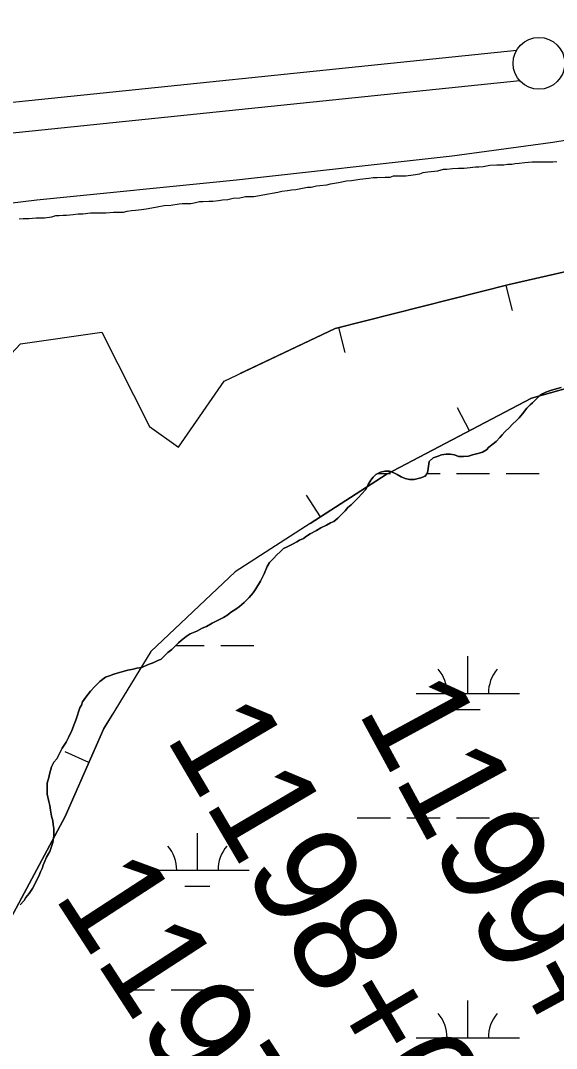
# Model space of a CAD drawing. Extents: x 3297772 to 3335630, y 634068 to 659439.
# Drawn here: x 3330060 to 3330578, y 649680 to 650673 of the extents above; entities that cross this region are included whole.
import ezdxf

# ---------------------------------------------------------------- set-up
doc = ezdxf.new("R2010")
doc.units = 0
for name, color, linetype in [('V-BORW-LINE', 7, 'Continuous'), ('V-LEVE-TOET', 7, 'Continuous'), ('V-SITE-VEGE', 7, 'Continuous'), ('V-SURV-IDEN', 7, 'Continuous'), ('V-SURV-LINE', 7, 'Continuous'), ('V-TOPO-SHOR', 7, 'Continuous'), ('V-WETL-SWMP', 7, 'Continuous')]:
    doc.layers.add(name, color=color, linetype=linetype)

msp = doc.modelspace()

# ---------------------------------------------------------------- linework, layer by layer
at = {"layer": 'V-BORW-LINE'}
for p, q in [((3330528.77, 650417.03), (3330534.85, 650392.78)), ((3330367.18, 650376.48), (3330373.26, 650352.23)), ((3330493.78, 650276.73), (3330482.16, 650298.87)), ((3330349.64, 650193.51), (3330336.11, 650214.53)), ((3330125.82, 649956.27), (3330102.95, 649966.36))]:
    msp.add_line(p, q, dxfattribs=at)
for points in [[(3330005.89, 650303.37), (3330059.7, 650360.79), (3330138.22, 650371.87), (3330184.5, 650280.97), (3330212.37, 650260.93), (3330256.52, 650324.65), (3330363.82, 650375.64), (3330532.23, 650417.9), (3330748.33, 650467.32), (3330884.99, 650494.26), (3331041.2, 650508.7), (3331185.28, 650513.33), (3331332.12, 650524.68), (3331431.29, 650524.96), (3331548.79, 650541.58), (3331635.44, 650588.5), (3331757.27, 650609.29), (3331929.19, 650614.34)], [(3331929.19, 650614.34), (3331757.27, 650609.29), (3331635.44, 650588.5), (3331548.79, 650541.58), (3331431.29, 650524.96), (3331332.12, 650524.68), (3331185.28, 650513.33), (3331041.2, 650508.7), (3330884.99, 650494.26), (3330748.33, 650467.32), (3330532.23, 650417.9), (3330363.82, 650375.64), (3330271.99, 650332)], [(3333435.94, 650514.11), (3333354.3, 650522.97), (3333168.46, 650524.86), (3333002.59, 650486.98), (3332831.32, 650484.5), (3332647.79, 650507.2), (3332393.37, 650529.17), (3332146.33, 650506.35), (3331974.04, 650490.45), (3331804.99, 650473.67), (3331535.29, 650445.21), (3331342.6, 650435.76), (3331092.78, 650411.24), (3330879.64, 650384.09), (3330719.08, 650354.52), (3330553.6, 650308.14), (3330413.04, 650234.33), (3330267.25, 650140.47), (3330185.52, 650063.51), (3330140.33, 649989.16), (3330102.82, 649904.14), (3330050.76, 649806.37)], [(3330339.7, 650187.11), (3330413.04, 650234.33), (3330553.6, 650308.14), (3330719.08, 650354.52), (3330879.64, 650384.09), (3331092.78, 650411.24), (3331342.6, 650435.76), (3331535.29, 650445.21), (3331804.99, 650473.67), (3331974.04, 650490.45), (3332146.33, 650506.35), (3332393.37, 650529.17), (3332647.79, 650507.2), (3332831.32, 650484.5), (3333002.59, 650486.98), (3333168.46, 650524.86), (3333354.3, 650522.97), (3333435.94, 650514.11)], [(3330050.76, 649806.37), (3330102.82, 649904.14), (3330140.33, 649989.16), (3330148.76, 650003.03)]]:
    msp.add_lwpolyline(points, dxfattribs=at)
at = {"layer": 'V-LEVE-TOET'}
msp.add_lwpolyline([(3333435.65, 650711.6), (3333433.98, 650711.71), (3333342.49, 650711.75), (3333155.45, 650720.97), (3332910.47, 650720.04), (3332676.67, 650725.2), (3332435.75, 650741.56), (3332356.47, 650741.59), (3332235.5, 650740.61), (3332099.28, 650731.52), (3331851.24, 650711.28), (3331608.28, 650690.02), (3331357.19, 650671.81), (3331163.03, 650652.57), (3331004.44, 650628.23), (3330896.68, 650612.01), (3330716.74, 650578.53), (3330574.42, 650555.2), (3330476.83, 650542.02), (3330268.43, 650518.71), (3330075.29, 650499.47), (3329982.77, 650488.32)], dxfattribs=at)
at = {"layer": 'V-SITE-VEGE'}
for p, q in [((3330564.41, 650312.51), (3330567.66, 650314.13)), ((3330567.66, 650314.13), (3330572, 650315.76)), ((3330572, 650315.76), (3330577.43, 650317.38)), ((3330577.43, 650317.38), (3330582.31, 650318.46)), ((3330552.47, 650301.66), (3330554.64, 650303.83)), ((3330554.64, 650303.83), (3330559.53, 650308.71)), ((3330559.53, 650308.71), (3330561.7, 650310.88)), ((3330561.7, 650310.88), (3330564.41, 650312.51)), ((3330544.88, 650292.99), (3330549.22, 650298.41)), ((3330549.22, 650298.41), (3330552.47, 650301.66)), ((3330535.11, 650282.69), (3330539.45, 650287.03)), ((3330539.45, 650287.03), (3330541.62, 650289.19)), ((3330541.62, 650289.19), (3330544.88, 650292.99)), ((3330525.35, 650272.93), (3330528.06, 650275.64)), ((3330528.06, 650275.64), (3330532.4, 650279.98)), ((3330532.4, 650279.98), (3330535.11, 650282.69)), ((3330512.33, 650261.01), (3330516.67, 650264.26)), ((3330516.67, 650264.26), (3330519.38, 650266.43)), ((3330519.38, 650266.43), (3330523.18, 650270.22)), ((3330523.18, 650270.22), (3330525.35, 650272.93)), ((3330496.6, 650253.42), (3330503.11, 650255.04)), ((3330503.11, 650255.04), (3330506.36, 650256.13)), ((3330506.36, 650256.13), (3330510.16, 650258.3)), ((3330510.16, 650258.3), (3330512.33, 650261.01)), ((3330453.75, 650240.42), (3330454.84, 650246.93)), ((3330454.84, 650246.93), (3330458.64, 650250.72)), ((3330458.64, 650250.72), (3330462.43, 650251.81)), ((3330462.43, 650251.81), (3330466.77, 650253.43)), ((3330466.77, 650253.43), (3330471.11, 650253.97)), ((3330471.11, 650253.97), (3330474.91, 650253.97)), ((3330474.91, 650253.97), (3330479.24, 650253.43)), ((3330479.24, 650253.43), (3330483.04, 650251.8)), ((3330483.04, 650251.8), (3330487.92, 650251.8)), ((3330487.92, 650251.8), (3330492.8, 650252.34)), ((3330492.8, 650252.34), (3330496.6, 650253.42)), ((3330400.6, 650231.76), (3330403.31, 650234.47)), ((3330403.31, 650234.47), (3330407.65, 650236.64)), ((3330407.65, 650236.64), (3330411.99, 650237.72)), ((3330411.99, 650237.72), (3330416.33, 650237.72)), ((3330416.33, 650237.72), (3330420.67, 650236.09)), ((3330420.67, 650236.09), (3330423.92, 650234.46)), ((3330423.92, 650234.46), (3330427.72, 650232.3)), ((3330451.04, 650232.83), (3330453.21, 650236.08)), ((3330453.21, 650236.08), (3330453.75, 650240.42)), ((3330393.55, 650219.83), (3330395.72, 650224.71)), ((3330395.72, 650224.71), (3330398.43, 650229.05)), ((3330398.43, 650229.05), (3330400.6, 650231.76)), ((3330427.72, 650232.3), (3330431.51, 650230.67)), ((3330431.51, 650230.67), (3330435.85, 650229.58)), ((3330435.85, 650229.58), (3330440.19, 650229.58)), ((3330440.19, 650229.58), (3330446.7, 650231.2)), ((3330446.7, 650231.2), (3330451.04, 650232.83)), ((3330386.49, 650212.24), (3330389.21, 650215.5)), ((3330389.21, 650215.5), (3330393.55, 650219.83)), ((3330376.19, 650202.49), (3330379.44, 650205.2)), ((3330379.44, 650205.2), (3330381.61, 650207.37)), ((3330381.61, 650207.37), (3330384.32, 650210.08)), ((3330384.32, 650210.08), (3330386.49, 650212.24)), ((3330366.42, 650192.18), (3330369.13, 650194.9)), ((3330369.13, 650194.9), (3330371.3, 650197.07)), ((3330371.3, 650197.07), (3330373.48, 650199.23)), ((3330373.48, 650199.23), (3330376.19, 650202.49)), ((3330350.15, 650182.97), (3330355.57, 650185.68)), ((3330355.57, 650185.68), (3330359.37, 650187.85)), ((3330359.37, 650187.85), (3330362.62, 650188.93)), ((3330362.62, 650188.93), (3330366.42, 650192.18)), ((3330333.33, 650172.67), (3330336.04, 650174.84)), ((3330336.04, 650174.84), (3330339.84, 650177.01)), ((3330339.84, 650177.01), (3330345.81, 650180.26)), ((3330345.81, 650180.26), (3330350.15, 650182.97)), ((3330317.6, 650164.55), (3330322.48, 650167.25)), ((3330322.48, 650167.25), (3330326.82, 650169.42)), ((3330326.82, 650169.42), (3330329.54, 650171.05)), ((3330329.54, 650171.05), (3330333.33, 650172.67)), ((3330304.58, 650153.7), (3330307.29, 650156.41)), ((3330307.29, 650156.41), (3330311.09, 650160.21)), ((3330311.09, 650160.21), (3330313.81, 650162.92)), ((3330313.81, 650162.92), (3330317.6, 650164.55)), ((3330295.36, 650138.52), (3330298.07, 650145.57)), ((3330298.07, 650145.57), (3330300.24, 650149.37)), ((3330300.24, 650149.37), (3330304.58, 650153.7)), ((3330291.56, 650131.47), (3330295.36, 650138.52)), ((3330287.22, 650123.88), (3330291.56, 650131.47)), ((3330275.83, 650110.87), (3330280.71, 650115.75)), ((3330280.71, 650115.75), (3330284.5, 650120.09)), ((3330284.5, 650120.09), (3330287.22, 650123.88)), ((3330267.69, 650104.37), (3330271.48, 650107.08)), ((3330271.48, 650107.08), (3330275.83, 650110.87)), ((3330248.16, 650092.45), (3330255.75, 650096.24)), ((3330255.75, 650096.24), (3330260.09, 650098.95)), ((3330260.09, 650098.95), (3330262.81, 650101.12)), ((3330262.81, 650101.12), (3330267.69, 650104.37)), ((3330230.26, 650083.23), (3330235.14, 650085.94)), ((3330235.14, 650085.94), (3330239.48, 650087.57)), ((3330239.48, 650087.57), (3330244.91, 650090.82)), ((3330244.91, 650090.82), (3330248.16, 650092.45)), ((3330215.07, 650074.02), (3330219.96, 650077.81)), ((3330219.96, 650077.81), (3330223.75, 650080.52)), ((3330223.75, 650080.52), (3330230.26, 650083.23)), ((3330205.85, 650065.34), (3330208.56, 650068.05)), ((3330208.56, 650068.05), (3330212.36, 650071.85)), ((3330212.36, 650071.85), (3330215.07, 650074.02)), ((3330191.75, 650054.5), (3330195.54, 650056.13)), ((3330195.54, 650056.13), (3330198.8, 650059.38)), ((3330198.8, 650059.38), (3330202.05, 650062.63)), ((3330202.05, 650062.63), (3330205.85, 650065.34)), ((3330163.54, 650045.29), (3330168.42, 650046.38)), ((3330168.42, 650046.38), (3330172.22, 650047.46)), ((3330172.22, 650047.46), (3330177.1, 650048)), ((3330177.1, 650048), (3330182.52, 650050.71)), ((3330182.52, 650050.71), (3330188.49, 650052.88)), ((3330188.49, 650052.88), (3330191.75, 650054.5)), ((3330136.42, 650034.46), (3330141.85, 650038.79)), ((3330141.85, 650038.79), (3330145.64, 650039.88)), ((3330145.64, 650039.88), (3330149.98, 650041.51)), ((3330149.98, 650041.51), (3330153.24, 650042.59)), ((3330153.24, 650042.59), (3330157.58, 650043.67)), ((3330157.58, 650043.67), (3330163.54, 650045.29)), ((3330127.2, 650025.24), (3330131.54, 650029.58)), ((3330131.54, 650029.58), (3330134.25, 650032.29)), ((3330134.25, 650032.29), (3330136.42, 650034.46)), ((3330119.6, 650014.94), (3330122.86, 650019.28)), ((3330122.86, 650019.28), (3330127.2, 650025.24)), ((3330115.8, 650005.18), (3330116.89, 650008.98)), ((3330116.89, 650008.98), (3330118.52, 650011.69)), ((3330118.52, 650011.69), (3330119.6, 650014.94)), ((3330112, 649993.79), (3330113.09, 649997.05)), ((3330113.09, 649997.05), (3330114.72, 650001.93)), ((3330114.72, 650001.93), (3330115.8, 650005.18)), ((3330106.03, 649980.24), (3330109.29, 649987.29)), ((3330109.29, 649987.29), (3330112, 649993.79)), ((3330103.86, 649975.9), (3330106.03, 649980.24)), ((3330096.27, 649962.89), (3330097.89, 649966.14)), ((3330097.89, 649966.14), (3330100.06, 649969.94)), ((3330100.06, 649969.94), (3330103.86, 649975.9)), ((3330089.75, 649952.04), (3330091.93, 649956.38)), ((3330091.93, 649956.38), (3330094.64, 649959.63)), ((3330094.64, 649959.63), (3330096.27, 649962.89)), ((3330087.58, 649944.99), (3330089.75, 649952.04)), ((3330085.41, 649936.32), (3330087.04, 649941.74)), ((3330085.41, 649931.98), (3330085.41, 649936.32)), ((3330087.04, 649941.74), (3330087.58, 649944.99)), ((3330085.41, 649925.47), (3330085.41, 649931.98)), ((3330087.03, 649918.42), (3330085.41, 649925.47)), ((3330088.11, 649914.62), (3330087.03, 649918.42)), ((3330088.65, 649910.29), (3330088.11, 649914.62)), ((3330089.73, 649904.32), (3330088.65, 649910.29)), ((3330090.82, 649899.98), (3330089.73, 649904.32)), ((3330091.36, 649896.19), (3330090.82, 649899.98)), ((3330091.9, 649892.39), (3330091.36, 649896.19)), ((3330091.9, 649885.34), (3330091.9, 649892.39)), ((3330089.18, 649873.95), (3330090.81, 649878.83)), ((3330090.81, 649878.83), (3330091.9, 649885.34)), ((3330084.84, 649864.73), (3330088.1, 649870.15)), ((3330088.1, 649870.15), (3330089.18, 649873.95)), ((3330080.5, 649853.89), (3330081.58, 649857.14)), ((3330081.58, 649857.14), (3330084.84, 649864.73)), ((3330077.24, 649846.3), (3330078.87, 649850.64)), ((3330078.87, 649850.64), (3330080.5, 649853.89)), ((3330071.27, 649834.37), (3330073.44, 649838.71)), ((3330073.44, 649838.71), (3330075.61, 649843.59)), ((3330075.61, 649843.59), (3330077.24, 649846.3)), ((3330064.76, 649825.69), (3330068.02, 649829.49)), ((3330068.02, 649829.49), (3330071.27, 649834.37)), ((3330059.34, 649818.65), (3330063.13, 649822.98)), ((3330063.13, 649822.98), (3330064.76, 649825.69))]:
    msp.add_line(p, q, dxfattribs=at)
at = {"layer": 'V-SURV-LINE'}
for points in [[(3329995.66, 650588.54), (3330539.4, 650644.62)], [(3330542.49, 650614.77), (3329998.75, 650558.7)]]:
    msp.add_lwpolyline(points, dxfattribs=at)
msp.add_circle((3330560.82, 650631.74), 25, dxfattribs=at)
at = {"layer": 'V-TOPO-SHOR'}
for points in [[(3330453.31, 650526.76), (3330456.57, 650527.3), (3330463.07, 650527.84), (3330468.5, 650529.46), (3330471.75, 650529.46), (3330477.18, 650530), (3330483.14, 650530.55), (3330488.56, 650530.54), (3330494.53, 650531.08), (3330499.41, 650531.62), (3330502.67, 650531.62), (3330507, 650532.17), (3330510.26, 650532.7), (3330513.51, 650533.25), (3330520.02, 650533.79), (3330527.07, 650533.78), (3330530.32, 650534.32), (3330534.66, 650534.32), (3330537.92, 650534.86), (3330541.71, 650535.41), (3330547.14, 650535.95), (3330554.19, 650536.49), (3330560.15, 650536.48), (3330567.2, 650536.48), (3330574.25, 650536.48), (3330578.05, 650537.02)], [(3330058.49, 650481.35), (3330062.29, 650481.89), (3330067.71, 650481.89), (3330074.76, 650482.43), (3330078.02, 650482.43), (3330082.9, 650482.43), (3330089.95, 650483.51), (3330093.75, 650484.59), (3330097, 650484.59), (3330100.79, 650485.13), (3330104.05, 650485.13), (3330110.56, 650485.67), (3330115.44, 650486.21), (3330119.77, 650486.21), (3330127.37, 650487.29), (3330134.96, 650487.29), (3330138.22, 650487.29), (3330142.01, 650487.29), (3330149.6, 650487.83), (3330155.03, 650487.82), (3330159.37, 650487.82), (3330162.62, 650488.91), (3330166.96, 650489.45), (3330170.75, 650489.99), (3330176.72, 650490.53), (3330181.06, 650491.07), (3330186.48, 650492.15), (3330191.91, 650493.23), (3330198.41, 650494.32), (3330204.92, 650494.85), (3330213.06, 650495.94), (3330216.31, 650496.48), (3330219.56, 650496.48), (3330224.45, 650496.47), (3330227.7, 650497.02), (3330232.58, 650498.1), (3330235.83, 650498.1), (3330241.8, 650498.64), (3330245.6, 650498.64), (3330251.02, 650499.18), (3330254.82, 650499.72), (3330260.24, 650500.26), (3330265.12, 650501.34), (3330271.63, 650501.88), (3330277.05, 650502.96), (3330280.31, 650502.96), (3330285.19, 650502.96), (3330290.61, 650504.04), (3330293.87, 650504.58), (3330299.29, 650505.67), (3330303.09, 650506.21), (3330308.51, 650507.29), (3330312.31, 650508.37), (3330317.73, 650508.91), (3330321.52, 650509.45), (3330325.86, 650509.99), (3330329.12, 650510.54), (3330332.37, 650511.08), (3330337.25, 650512.16), (3330340.51, 650512.16), (3330345.93, 650513.24), (3330349.18, 650513.78), (3330355.69, 650514.32), (3330359.49, 650515.41), (3330367.08, 650516.49), (3330374.67, 650518.11), (3330379.56, 650518.65), (3330387.69, 650519.73), (3330396.37, 650520.82), (3330400.71, 650521.35), (3330404.5, 650521.35), (3330412.1, 650521.89), (3330416.98, 650521.89), (3330420.23, 650522.97), (3330426.2, 650522.97), (3330432.16, 650522.97), (3330439.21, 650524.06), (3330445.72, 650525.14), (3330448.98, 650526.22), (3330453.31, 650526.76)], [(3330582.31, 650318.46), (3330577.43, 650317.38), (3330572, 650315.76), (3330567.66, 650314.13), (3330564.41, 650312.51), (3330561.7, 650310.88), (3330559.53, 650308.71), (3330554.64, 650303.83), (3330552.47, 650301.66), (3330549.22, 650298.41), (3330544.88, 650292.99), (3330541.62, 650289.19), (3330539.45, 650287.03), (3330535.11, 650282.69), (3330532.4, 650279.98), (3330528.06, 650275.64), (3330525.35, 650272.93), (3330523.18, 650270.22), (3330519.38, 650266.43), (3330516.67, 650264.26), (3330512.33, 650261.01), (3330510.16, 650258.3), (3330506.36, 650256.13), (3330503.11, 650255.04), (3330496.6, 650253.42), (3330492.8, 650252.34), (3330487.92, 650251.8), (3330483.04, 650251.8), (3330479.24, 650253.43), (3330474.91, 650253.97), (3330471.11, 650253.97), (3330466.77, 650253.43), (3330462.43, 650251.81), (3330458.64, 650250.72), (3330454.84, 650246.93), (3330453.75, 650240.42), (3330453.21, 650236.08), (3330451.04, 650232.83), (3330446.7, 650231.2), (3330440.19, 650229.58), (3330435.85, 650229.58), (3330431.51, 650230.67), (3330427.72, 650232.29), (3330423.92, 650234.46), (3330420.67, 650236.09), (3330416.33, 650237.72), (3330411.99, 650237.72), (3330407.65, 650236.64), (3330403.31, 650234.47), (3330400.6, 650231.76), (3330398.43, 650229.05), (3330395.72, 650224.71), (3330393.55, 650219.83), (3330389.21, 650215.5)], [(3330389.21, 650215.5), (3330386.49, 650212.24), (3330384.32, 650210.08), (3330381.61, 650207.36), (3330379.44, 650205.2), (3330376.19, 650202.49), (3330373.47, 650199.23), (3330371.3, 650197.07), (3330369.13, 650194.9), (3330366.42, 650192.19), (3330362.62, 650188.93), (3330359.37, 650187.85), (3330355.57, 650185.68), (3330350.15, 650182.97), (3330345.81, 650180.26), (3330339.84, 650177.01), (3330336.04, 650174.84), (3330333.33, 650172.67), (3330329.54, 650171.05), (3330326.82, 650169.42), (3330322.48, 650167.25), (3330317.6, 650164.55), (3330313.81, 650162.92), (3330311.09, 650160.21), (3330307.29, 650156.41), (3330304.58, 650153.7), (3330300.24, 650149.37), (3330298.07, 650145.57), (3330295.36, 650138.52), (3330291.56, 650131.47), (3330287.22, 650123.88), (3330284.5, 650120.09), (3330280.71, 650115.75), (3330275.83, 650110.87), (3330271.48, 650107.08), (3330267.69, 650104.37), (3330262.81, 650101.12), (3330260.09, 650098.95), (3330255.75, 650096.24), (3330248.16, 650092.45), (3330244.91, 650090.82), (3330239.48, 650087.57), (3330235.14, 650085.94), (3330230.26, 650083.23), (3330223.75, 650080.52), (3330219.96, 650077.81), (3330215.07, 650074.02), (3330212.36, 650071.85), (3330208.56, 650068.05), (3330205.85, 650065.34), (3330202.05, 650062.63), (3330198.8, 650059.38), (3330195.54, 650056.13), (3330191.75, 650054.5), (3330188.49, 650052.88), (3330182.52, 650050.71), (3330177.1, 650048), (3330172.22, 650047.46), (3330168.42, 650046.38), (3330163.54, 650045.29), (3330157.58, 650043.67), (3330153.24, 650042.59), (3330149.98, 650041.5), (3330145.64, 650039.88), (3330141.85, 650038.79), (3330136.42, 650034.46), (3330134.25, 650032.29), (3330131.54, 650029.58), (3330127.2, 650025.24), (3330122.86, 650019.28), (3330119.6, 650014.94), (3330118.52, 650011.69), (3330116.89, 650008.98), (3330115.8, 650005.18), (3330114.72, 650001.93), (3330113.09, 649997.05), (3330112, 649993.79), (3330109.29, 649987.29), (3330106.03, 649980.24), (3330103.86, 649975.9), (3330100.06, 649969.94), (3330097.89, 649966.14), (3330096.27, 649962.89), (3330094.64, 649959.63), (3330091.93, 649956.38), (3330089.75, 649952.04), (3330087.58, 649944.99), (3330087.04, 649941.74), (3330085.41, 649936.32), (3330085.41, 649931.98), (3330085.41, 649925.47), (3330087.03, 649918.42), (3330088.11, 649914.62), (3330088.65, 649910.29), (3330089.73, 649904.32), (3330090.82, 649899.98), (3330091.36, 649896.19), (3330091.9, 649892.39), (3330091.9, 649885.34), (3330090.81, 649878.83), (3330089.18, 649873.95)], [(3330089.18, 649873.95), (3330088.1, 649870.16), (3330084.84, 649864.73), (3330081.58, 649857.14), (3330080.5, 649853.89), (3330078.87, 649850.64), (3330077.24, 649846.3), (3330075.61, 649843.59), (3330073.44, 649838.71), (3330071.27, 649834.37), (3330068.02, 649829.49), (3330064.76, 649825.69), (3330063.13, 649822.98), (3330059.34, 649818.65)]]:
    msp.add_lwpolyline(points, dxfattribs=at)
at = {"layer": 'V-WETL-SWMP'}
for p, q in [((3330405.27, 650235.45), (3330417.23, 650235.45)), ((3330452.79, 650235.45), (3330465.23, 650235.45)), ((3330481.23, 650235.45), (3330513.23, 650235.45)), ((3330529.23, 650235.45), (3330561.23, 650235.45)), ((3330209.79, 650069.28), (3330237.23, 650069.28)), ((3330253.23, 650069.28), (3330285.23, 650069.28)), ((3330492.07, 650022.85), (3330492.07, 650058.85)), ((3330442.07, 650022.85), (3330542.07, 650022.85)), ((3330480.07, 650007.42), (3330504.07, 650007.42)), ((3330385.23, 649902.78), (3330417.23, 649902.78)), ((3330433.23, 649902.78), (3330465.23, 649902.78)), ((3330481.23, 649902.78), (3330513.23, 649902.78)), ((3330529.23, 649902.78), (3330561.23, 649902.78)), ((3330230.64, 649852.04), (3330230.64, 649888.04)), ((3330180.64, 649852.04), (3330280.64, 649852.04)), ((3330218.64, 649836.6), (3330242.64, 649836.6)), ((3330157.23, 649736.61), (3330189.23, 649736.61)), ((3330205.23, 649736.61), (3330237.23, 649736.61)), ((3330253.23, 649736.61), (3330285.23, 649736.61)), ((3330492.07, 649690.18), (3330492.07, 649726.18)), ((3330442.07, 649690.18), (3330542.07, 649690.18))]:
    msp.add_line(p, q, dxfattribs=at)
for points in [[(3330523.18, 650270.22), (3330525.35, 650272.93), (3330528.06, 650275.64), (3330532.4, 650279.98), (3330535.11, 650282.69), (3330539.45, 650287.03), (3330541.62, 650289.2), (3330544.88, 650292.99), (3330549.22, 650298.41), (3330552.47, 650301.67), (3330554.64, 650303.83), (3330559.53, 650308.71), (3330561.7, 650310.88), (3330564.41, 650312.51), (3330567.66, 650314.13), (3330572, 650315.76), (3330577.43, 650317.38), (3330582.31, 650318.46)], [(3330141.85, 650038.79), (3330145.64, 650039.88), (3330149.98, 650041.5), (3330153.24, 650042.59), (3330157.58, 650043.67), (3330163.54, 650045.29), (3330168.42, 650046.38), (3330172.22, 650047.46), (3330177.1, 650048), (3330182.52, 650050.71), (3330188.49, 650052.88), (3330191.75, 650054.5), (3330195.54, 650056.13), (3330198.8, 650059.38), (3330202.05, 650062.63), (3330205.85, 650065.34), (3330208.56, 650068.05), (3330212.36, 650071.85), (3330215.07, 650074.02), (3330219.96, 650077.81), (3330223.75, 650080.52), (3330230.26, 650083.23), (3330235.14, 650085.94), (3330239.48, 650087.57), (3330244.91, 650090.82), (3330248.16, 650092.44), (3330255.75, 650096.24), (3330260.09, 650098.95), (3330262.81, 650101.11), (3330267.69, 650104.37), (3330271.48, 650107.08), (3330275.83, 650110.87), (3330280.71, 650115.75), (3330284.5, 650120.09), (3330287.22, 650123.88), (3330291.56, 650131.47), (3330295.36, 650138.52), (3330298.07, 650145.57), (3330300.24, 650149.37), (3330304.58, 650153.7), (3330307.29, 650156.42), (3330311.09, 650160.21), (3330313.81, 650162.92), (3330317.6, 650164.55), (3330322.48, 650167.26), (3330326.82, 650169.42), (3330329.54, 650171.05), (3330333.33, 650172.67), (3330336.04, 650174.84), (3330339.84, 650177.01), (3330345.81, 650180.26), (3330350.15, 650182.97), (3330355.57, 650185.68), (3330359.37, 650187.85), (3330362.62, 650188.93), (3330366.42, 650192.19), (3330369.13, 650194.9), (3330371.3, 650197.07), (3330373.47, 650199.23), (3330376.19, 650202.49), (3330379.44, 650205.2), (3330381.61, 650207.36), (3330384.32, 650210.08), (3330386.49, 650212.24), (3330389.21, 650215.5), (3330393.55, 650219.83), (3330395.72, 650224.71), (3330398.43, 650229.05), (3330400.6, 650231.76), (3330403.31, 650234.47), (3330407.65, 650236.64), (3330411.99, 650237.72), (3330416.33, 650237.72), (3330420.67, 650236.09), (3330423.92, 650234.46), (3330427.72, 650232.29), (3330431.51, 650230.67), (3330435.85, 650229.58), (3330440.19, 650229.58), (3330446.7, 650231.2), (3330451.04, 650232.83), (3330453.21, 650236.08), (3330453.75, 650240.42), (3330454.84, 650246.93), (3330458.64, 650250.72), (3330462.43, 650251.81), (3330466.77, 650253.43), (3330471.11, 650253.97), (3330474.91, 650253.97), (3330479.24, 650253.43), (3330483.04, 650251.8), (3330487.92, 650251.8), (3330492.8, 650252.34), (3330496.6, 650253.42), (3330503.11, 650255.04), (3330506.36, 650256.13), (3330510.16, 650258.3), (3330512.33, 650261.01), (3330516.67, 650264.26), (3330519.38, 650266.43), (3330523.18, 650270.22)], [(3330059.34, 649818.65), (3330063.13, 649822.98), (3330064.76, 649825.69), (3330068.02, 649829.49), (3330071.27, 649834.37), (3330073.44, 649838.71), (3330075.61, 649843.59), (3330077.24, 649846.3), (3330078.87, 649850.64), (3330080.5, 649853.89), (3330081.58, 649857.14), (3330084.84, 649864.73), (3330088.1, 649870.15), (3330089.18, 649873.95), (3330090.81, 649878.83), (3330091.9, 649885.34), (3330091.9, 649892.39), (3330091.36, 649896.18), (3330090.82, 649899.98), (3330089.74, 649904.32), (3330088.65, 649910.29), (3330088.11, 649914.62), (3330087.03, 649918.42), (3330085.41, 649925.47), (3330085.41, 649931.98), (3330085.41, 649936.32), (3330087.04, 649941.74), (3330087.58, 649944.99), (3330089.75, 649952.04), (3330091.93, 649956.38), (3330094.64, 649959.63), (3330096.27, 649962.89), (3330097.89, 649966.14), (3330100.06, 649969.94), (3330103.86, 649975.9), (3330106.03, 649980.24), (3330109.29, 649987.29), (3330112, 649993.79), (3330113.09, 649997.05), (3330114.72, 650001.93), (3330115.8, 650005.18), (3330116.89, 650008.98), (3330118.52, 650011.69), (3330119.6, 650014.94), (3330122.86, 650019.28), (3330127.2, 650025.24), (3330131.54, 650029.58), (3330134.25, 650032.29), (3330136.42, 650034.46), (3330141.85, 650038.79)]]:
    msp.add_lwpolyline(points, dxfattribs=at)
for centre, start, end in [((3330436.83, 650023.32), 359.22819, 40.77185), ((3330547.32, 650023.32), 139.22817, 180.77183), ((3330175.39, 649852.51), 359.22819, 40.77185), ((3330285.88, 649852.51), 139.22817, 180.77183), ((3330436.83, 649690.65), 359.22819, 40.77185), ((3330547.31, 649690.65), 139.22817, 180.77183)]:
    msp.add_arc(centre, 35.25, start, end, dxfattribs=at)

# ---------------------------------------------------------------- texts
at = {"layer": 'V-SURV-IDEN'}
for s, rotation, p in [('1199+11.2', 298.50379, (3330384.74, 650006.38)), ('1198+03.2', 300.48284, (3330198.86, 649981.08)), ('1197+02.8', 303.00858, (3330090.81, 649827.49))]:
    msp.add_text(s, height=100, rotation=rotation, dxfattribs=at).set_placement(p)

doc.saveas('drawing.dxf')
